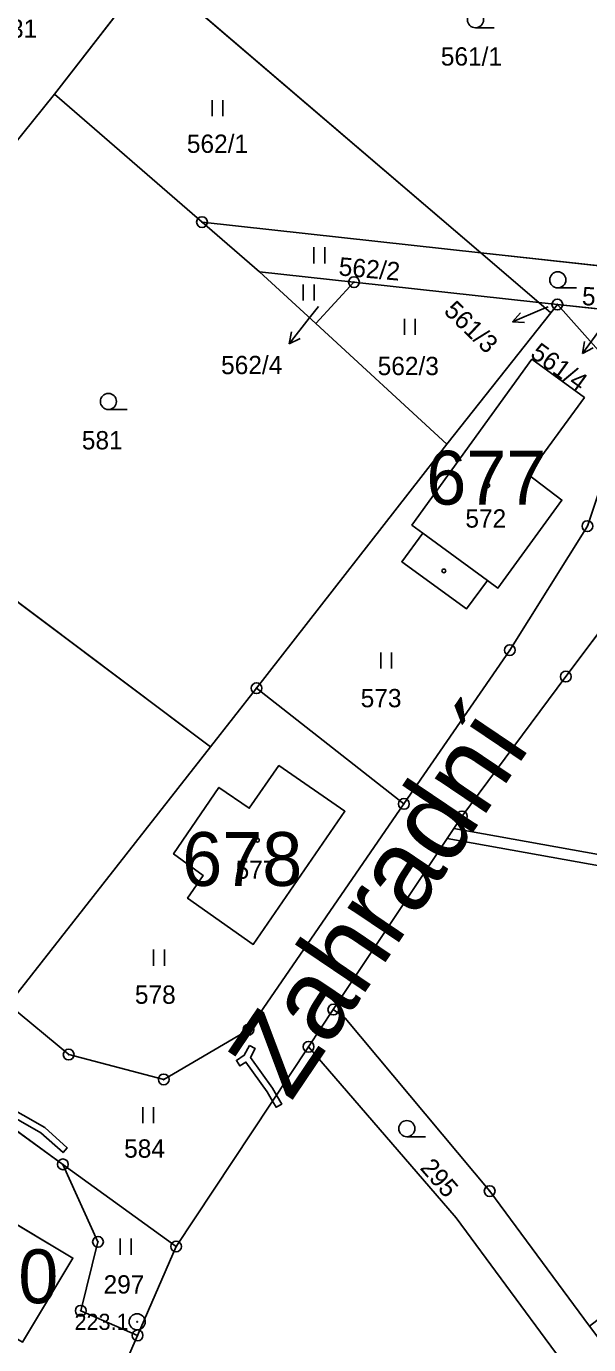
# Model space of a CAD drawing. Extents: x -689422 to -685210, y -987725 to -982160.
# Drawn here: x -687458.1 to -687405.9, y -985518.2 to -985395.8 of the extents above; entities that cross this region are included whole.
import ezdxf

# ---------------------------------------------------------------- set-up
doc = ezdxf.new("R2010")
doc.units = 0
for name, color, linetype in [('KN_Budovy', 7, 'Continuous'), ('KN_Budovy_cisla_domovni', 7, 'Continuous'), ('KN_Hranice_parcel', 7, 'Continuous'), ('KN_Hranice_parcel_vnitrni_kresba', 7, 'Continuous'), ('KN_Parcelni cisla', 7, 'Continuous'), ('KN_Parcelni cisla_sipky', 7, 'Continuous'), ('KN_Polygon parcely', 7, 'Continuous'), ('KN_Popisy_pomistni nazvy nazvy ulic', 7, 'Continuous'), ('KN_POZEMKY_TTP', 7, 'Continuous'), ('KN_POZEMKY_ZAHRADA', 7, 'Continuous'), ('KN_POZEMKY_ZASTAVENA PLOCHA', 7, 'Continuous'), ('KN_Věcná břemena k části', 7, 'Continuous'), ('KN_Značky bodu BP', 7, 'Continuous'), ('KN_Značky budov', 7, 'Continuous'), ('KN_Značky kultur', 7, 'Continuous')]:
    doc.layers.add(name, color=color, linetype=linetype)

msp = doc.modelspace()

# ---------------------------------------------------------------- linework, layer by layer
at = {"layer": 'KN_Budovy'}
for points in [[(-687406.26, -985430.25), (-687411.14, -985426.69), (-687422.3, -985442.1), (-687421.28, -985442.85), (-687415.27, -985447.24), (-687414.3, -985447.95), (-687408.36, -985439.77), (-687411.48, -985437.38)], [(-687437.42, -985468.41), (-687440.23, -985466.47), (-687444.45, -985472.64), (-687441.7, -985474.64), (-687443.14, -985476.77), (-687437.04, -985481.05), (-687428.52, -985468.68), (-687434.66, -985464.44)], [(-687462.47, -985505.02), (-687467.18, -985512.84), (-687458.47, -985518.01), (-687453.8, -985510.2)]]:
    msp.add_lwpolyline(points, close=True, dxfattribs=at)
at = {"layer": 'KN_Hranice_parcel'}
for p, q in [((-687455.52, -985402.07), (-687446.58, -985390.53)), ((-687446.58, -985390.53), (-687415.88, -985416.8)), ((-687455.52, -985402.07), (-687459.47, -985406.99)), ((-687441.8, -985413.94), (-687455.52, -985402.07)), ((-687441.8, -985413.94), (-687415.88, -985416.8)), ((-687436.47, -985418.55), (-687441.8, -985413.94)), ((-687415.88, -985416.8), (-687410.49, -985421.41)), ((-687415.88, -985416.8), (-687397.87, -985418.78)), ((-687431.22, -985423.37), (-687436.47, -985418.55)), ((-687436.47, -985418.55), (-687427.68, -985419.52)), ((-687427.68, -985419.52), (-687431.22, -985423.37)), ((-687427.68, -985419.52), (-687410.49, -985421.41)), ((-687410.49, -985421.41), (-687408.78, -985421.6)), ((-687410.49, -985421.41), (-687409.38, -985422.36)), ((-687408.78, -985421.6), (-687409.38, -985422.36)), ((-687408.78, -985421.6), (-687400.59, -985422.48)), ((-687409.38, -985422.36), (-687419.04, -985434.58)), ((-687419.04, -985434.58), (-687431.22, -985423.37)), ((-687441.01, -985462.69), (-687479.87, -985433.54)), ((-687419.04, -985434.58), (-687436.74, -985457.25)), ((-687396.09, -985440.33), (-687408, -985456.17)), ((-687436.74, -985457.25), (-687441.01, -985462.69)), ((-687436.74, -985457.25), (-687423.04, -985468)), ((-687441.01, -985462.69), (-687459.79, -985486.64)), ((-687429.6, -985487.11), (-687431.9, -985490.56)), ((-687431.9, -985490.56), (-687444.21, -985509.12)), ((-687454.73, -985501.49), (-687461.69, -985496.44)), ((-687444.21, -985509.12), (-687454.73, -985501.49)), ((-687444.21, -985509.12), (-687447.79, -985517.38)), ((-687447.79, -985517.38), (-687455.69, -985535.5))]:
    msp.add_line(p, q, dxfattribs=at)
for points in [[(-687401.75, -985429.46), (-687403.93, -985427.02), (-687408.78, -985421.6)], [(-687408.36, -985439.77), (-687411.48, -985437.38), (-687406.26, -985430.25), (-687411.14, -985426.69), (-687422.3, -985442.1), (-687421.28, -985442.85), (-687423.24, -985445.5), (-687417.24, -985449.88), (-687415.27, -985447.24), (-687414.3, -985447.95), (-687408.36, -985439.77)], [(-687423.04, -985468), (-687413.2, -985453.71), (-687405.99, -985442.19), (-687401.75, -985429.46)], [(-687408, -985456.17), (-687417.65, -985469.16), (-687429.6, -985487.11)], [(-687437.04, -985481.05), (-687428.52, -985468.68), (-687434.66, -985464.44), (-687437.42, -985468.41), (-687440.23, -985466.47), (-687444.45, -985472.64), (-687441.7, -985474.64), (-687443.14, -985476.77), (-687437.04, -985481.05)], [(-687459.79, -985486.64), (-687454.19, -985491.29), (-687445.36, -985493.6), (-687437.49, -985488.98), (-687423.04, -985468)], [(-687429.6, -985487.11), (-687428.5, -985487.9), (-687415.07, -985503.97), (-687405.79, -985516.53)], [(-687431.9, -985490.56), (-687418.2, -985506.47), (-687408.96, -985518.97), (-687397.31, -985534.42)], [(-687454.73, -985501.49), (-687451.47, -985508.69), (-687453.07, -985515.09), (-687447.79, -985517.38)], [(-687453.8, -985510.2), (-687462.47, -985505.02), (-687467.18, -985512.84), (-687458.47, -985518.01), (-687453.8, -985510.2)]]:
    msp.add_lwpolyline(points, dxfattribs=at)
at = {"layer": 'KN_Hranice_parcel_vnitrni_kresba'}
msp.add_line((-687421.28, -985442.85), (-687415.27, -985447.24), dxfattribs=at)
at = {"layer": 'KN_Parcelni cisla_sipky'}
for p, q in [((-687430.98, -985421.78), (-687431.85, -985422.88)), ((-687409.65, -985421.83), (-687410.18, -985422.04)), ((-687431.85, -985422.88), (-687433.7, -985425.24)), ((-687410.18, -985422.04), (-687412.94, -985423.21)), ((-687412.94, -985423.21), (-687412.22, -985422.36)), ((-687412.94, -985423.21), (-687411.83, -985423.28)), ((-687433.7, -985425.24), (-687433.48, -985424.15)), ((-687404.69, -985423.73), (-687406.45, -985426.16)), ((-687433.7, -985425.24), (-687432.69, -985424.76)), ((-687406.45, -985426.16), (-687406.27, -985425.05)), ((-687406.45, -985426.16), (-687405.46, -985425.64))]:
    msp.add_line(p, q, dxfattribs=at)
at = {"layer": 'KN_Polygon parcely'}
for points in [[(-687393.8, -985413.25), (-687373.64, -985385.83), (-687418.78, -985353.89), (-687433.81, -985373.74), (-687446.58, -985390.53), (-687415.88, -985416.8), (-687397.87, -985418.78)], [(-687464.66, -985385.41), (-687463.39, -985386.3), (-687467.91, -985392.52), (-687476.45, -985386.35), (-687480.43, -985392.22), (-687459.47, -985406.99), (-687455.52, -985402.07), (-687446.58, -985390.53), (-687468.26, -985375.14), (-687471.91, -985380.08), (-687470.64, -985381.04), (-687469.95, -985380.12), (-687463.97, -985384.43)], [(-687441.8, -985413.94), (-687415.88, -985416.8), (-687446.58, -985390.53), (-687455.52, -985402.07)], [(-687431.22, -985423.37), (-687436.47, -985418.55), (-687441.8, -985413.94), (-687455.52, -985402.07), (-687459.47, -985406.99), (-687463.86, -985412.78), (-687472.12, -985423.68), (-687479.87, -985433.54), (-687441.01, -985462.69), (-687436.74, -985457.25), (-687419.04, -985434.58)], [(-687427.68, -985419.52), (-687410.49, -985421.41), (-687415.88, -985416.8), (-687441.8, -985413.94), (-687436.47, -985418.55)], [(-687410.49, -985421.41), (-687408.78, -985421.6), (-687400.59, -985422.48), (-687400.29, -985422.68), (-687400.06, -985422.95), (-687399.93, -985423.21), (-687399.86, -985423.57), (-687399.88, -985423.92), (-687400.01, -985424.26), (-687393.16, -985417.25), (-687393.77, -985417.74), (-687394.43, -985418.15), (-687394.8, -985418.34), (-687395.53, -985418.61), (-687396.29, -985418.79), (-687397.07, -985418.87), (-687397.87, -985418.78), (-687415.88, -985416.8)], [(-687436.47, -985418.55), (-687431.22, -985423.37), (-687427.68, -985419.52)], [(-687431.22, -985423.37), (-687419.04, -985434.58), (-687409.38, -985422.36), (-687410.49, -985421.41), (-687427.68, -985419.52)], [(-687436.74, -985457.25), (-687423.04, -985468), (-687413.2, -985453.71), (-687405.99, -985442.19), (-687401.75, -985429.46), (-687403.93, -985427.02), (-687408.78, -985421.6), (-687409.38, -985422.36), (-687419.04, -985434.58)], [(-687409.38, -985422.36), (-687408.78, -985421.6), (-687410.49, -985421.41)], [(-687401.75, -985429.46), (-687400.01, -985424.26), (-687399.88, -985423.92), (-687399.85, -985423.57), (-687399.91, -985423.28), (-687400.06, -985422.95), (-687400.29, -985422.68), (-687400.59, -985422.48), (-687408.78, -985421.6), (-687403.93, -985427.02)], [(-687408.36, -985439.77), (-687411.48, -985437.38), (-687406.26, -985430.25), (-687411.14, -985426.69), (-687422.3, -985442.1), (-687421.28, -985442.85), (-687423.24, -985445.5), (-687417.24, -985449.88), (-687415.27, -985447.24), (-687414.3, -985447.95)], [(-687408.36, -985439.77), (-687414.3, -985447.95), (-687415.27, -985447.24), (-687417.24, -985449.88), (-687423.24, -985445.5), (-687421.28, -985442.85), (-687422.3, -985442.1), (-687411.14, -985426.69), (-687406.26, -985430.25), (-687411.48, -985437.38)], [(-687401.75, -985429.46), (-687405.99, -985442.19), (-687413.2, -985453.71), (-687423.04, -985468), (-687437.49, -985488.98), (-687445.36, -985493.6), (-687454.19, -985491.29), (-687459.79, -985486.64), (-687466.58, -985491.4), (-687461.69, -985496.44), (-687454.73, -985501.49), (-687444.21, -985509.12), (-687431.9, -985490.56), (-687429.6, -985487.11), (-687417.65, -985469.16), (-687408, -985456.17), (-687396.09, -985440.33), (-687394.23, -985437.85), (-687395.37, -985436.66), (-687397.6, -985433.22)], [(-687485.04, -985440.11), (-687500.22, -985460.7), (-687481.09, -985476.44), (-687466.58, -985491.4), (-687459.79, -985486.64), (-687441.01, -985462.69), (-687479.87, -985433.54)], [(-687417.65, -985469.16), (-687429.6, -985487.11), (-687428.5, -985487.9), (-687415.07, -985503.97), (-687405.79, -985516.53), (-687363.85, -985484.21), (-687396.09, -985440.33), (-687408, -985456.17)], [(-687441.01, -985462.69), (-687459.79, -985486.64), (-687454.19, -985491.29), (-687445.36, -985493.6), (-687437.49, -985488.98), (-687423.04, -985468), (-687436.74, -985457.25)], [(-687437.04, -985481.05), (-687428.52, -985468.68), (-687434.66, -985464.44), (-687437.42, -985468.41), (-687440.23, -985466.47), (-687444.45, -985472.64), (-687441.7, -985474.64), (-687443.14, -985476.77)], [(-687437.04, -985481.05), (-687443.14, -985476.77), (-687441.7, -985474.64), (-687444.45, -985472.64), (-687440.23, -985466.47), (-687437.42, -985468.41), (-687434.66, -985464.44), (-687428.52, -985468.68)], [(-687408.96, -985518.97), (-687397.31, -985534.42), (-687393.86, -985532.4), (-687405.79, -985516.53), (-687415.07, -985503.97), (-687428.5, -985487.9), (-687429.6, -985487.11), (-687431.9, -985490.56), (-687418.2, -985506.47)], [(-687444.21, -985509.12), (-687447.79, -985517.38), (-687455.69, -985535.5), (-687424.38, -985575.84), (-687422.72, -985574.51), (-687402.57, -985558.37), (-687388.06, -985546.75), (-687397.31, -985534.42), (-687408.96, -985518.97), (-687418.2, -985506.47), (-687431.9, -985490.56)], [(-687477.26, -985523.61), (-687471.05, -985534.59), (-687470.53, -985543.32), (-687463.89, -985552.4), (-687455.69, -985535.5), (-687447.79, -985517.38), (-687453.07, -985515.09), (-687451.47, -985508.69), (-687454.73, -985501.49), (-687461.69, -985496.44)], [(-687453.07, -985515.09), (-687447.79, -985517.38), (-687444.21, -985509.12), (-687454.73, -985501.49), (-687451.47, -985508.69)], [(-687453.8, -985510.2), (-687462.47, -985505.02), (-687467.18, -985512.84), (-687458.47, -985518.01)], [(-687453.8, -985510.2), (-687458.47, -985518.01), (-687467.18, -985512.84), (-687462.47, -985505.02)]]:
    msp.add_lwpolyline(points, close=True, dxfattribs=at)
at = {"layer": 'KN_POZEMKY_TTP'}
for p, q in [((-687455.52, -985402.07), (-687446.58, -985390.53)), ((-687446.58, -985390.53), (-687415.88, -985416.8)), ((-687441.8, -985413.94), (-687455.52, -985402.07)), ((-687415.88, -985416.8), (-687441.8, -985413.94)), ((-687441.8, -985413.94), (-687415.88, -985416.8)), ((-687436.47, -985418.55), (-687441.8, -985413.94)), ((-687415.88, -985416.8), (-687410.49, -985421.41)), ((-687427.68, -985419.52), (-687436.47, -985418.55)), ((-687431.22, -985423.37), (-687436.47, -985418.55)), ((-687436.47, -985418.55), (-687427.68, -985419.52)), ((-687431.22, -985423.37), (-687427.68, -985419.52)), ((-687427.68, -985419.52), (-687431.22, -985423.37)), ((-687410.49, -985421.41), (-687427.68, -985419.52)), ((-687427.68, -985419.52), (-687410.49, -985421.41)), ((-687410.49, -985421.41), (-687409.38, -985422.36)), ((-687409.38, -985422.36), (-687408.78, -985421.6)), ((-687408.78, -985421.6), (-687403.93, -985427.02)), ((-687409.38, -985422.36), (-687419.04, -985434.58)), ((-687419.04, -985434.58), (-687409.38, -985422.36)), ((-687419.04, -985434.58), (-687431.22, -985423.37)), ((-687411.14, -985426.69), (-687422.3, -985442.1)), ((-687406.26, -985430.25), (-687411.14, -985426.69)), ((-687411.48, -985437.38), (-687406.26, -985430.25)), ((-687401.75, -985429.46), (-687405.99, -985442.19)), ((-687405.99, -985442.19), (-687401.75, -985429.46)), ((-687436.74, -985457.25), (-687419.04, -985434.58)), ((-687408.36, -985439.77), (-687411.48, -985437.38)), ((-687414.3, -985447.95), (-687408.36, -985439.77)), ((-687396.09, -985440.33), (-687408, -985456.17)), ((-687422.3, -985442.1), (-687421.28, -985442.85)), ((-687405.99, -985442.19), (-687413.2, -985453.71)), ((-687413.2, -985453.71), (-687405.99, -985442.19)), ((-687421.28, -985442.85), (-687423.24, -985445.5)), ((-687423.24, -985445.5), (-687417.24, -985449.88)), ((-687417.24, -985449.88), (-687415.27, -985447.24)), ((-687415.27, -985447.24), (-687414.3, -985447.95)), ((-687413.2, -985453.71), (-687423.04, -985468)), ((-687423.04, -985468), (-687413.2, -985453.71)), ((-687408, -985456.17), (-687417.65, -985469.16)), ((-687441.01, -985462.69), (-687436.74, -985457.25)), ((-687436.74, -985457.25), (-687423.04, -985468)), ((-687423.04, -985468), (-687436.74, -985457.25)), ((-687459.79, -985486.64), (-687441.01, -985462.69)), ((-687434.66, -985464.44), (-687437.42, -985468.41)), ((-687428.52, -985468.68), (-687434.66, -985464.44)), ((-687440.23, -985466.47), (-687444.45, -985472.64)), ((-687437.42, -985468.41), (-687440.23, -985466.47)), ((-687423.04, -985468), (-687437.49, -985488.98)), ((-687437.49, -985488.98), (-687423.04, -985468)), ((-687437.04, -985481.05), (-687428.52, -985468.68)), ((-687417.65, -985469.16), (-687429.6, -985487.11)), ((-687444.45, -985472.64), (-687441.7, -985474.64)), ((-687441.7, -985474.64), (-687443.14, -985476.77)), ((-687443.14, -985476.77), (-687437.04, -985481.05)), ((-687454.19, -985491.29), (-687459.79, -985486.64)), ((-687459.79, -985486.64), (-687454.19, -985491.29)), ((-687429.6, -985487.11), (-687431.9, -985490.56)), ((-687437.49, -985488.98), (-687445.36, -985493.6)), ((-687445.36, -985493.6), (-687437.49, -985488.98)), ((-687444.21, -985509.12), (-687431.9, -985490.56)), ((-687431.9, -985490.56), (-687444.21, -985509.12)), ((-687431.9, -985490.56), (-687418.2, -985506.47)), ((-687445.36, -985493.6), (-687454.19, -985491.29)), ((-687454.19, -985491.29), (-687445.36, -985493.6)), ((-687454.73, -985501.49), (-687461.69, -985496.44)), ((-687461.69, -985496.44), (-687454.73, -985501.49)), ((-687444.21, -985509.12), (-687454.73, -985501.49)), ((-687454.73, -985501.49), (-687451.47, -985508.69)), ((-687454.73, -985501.49), (-687444.21, -985509.12)), ((-687451.47, -985508.69), (-687454.73, -985501.49)), ((-687453.8, -985510.2), (-687462.47, -985505.02)), ((-687418.2, -985506.47), (-687408.96, -985518.97)), ((-687451.47, -985508.69), (-687453.07, -985515.09)), ((-687453.07, -985515.09), (-687451.47, -985508.69)), ((-687447.79, -985517.38), (-687444.21, -985509.12)), ((-687444.21, -985509.12), (-687447.79, -985517.38)), ((-687458.47, -985518.01), (-687453.8, -985510.2)), ((-687453.07, -985515.09), (-687447.79, -985517.38)), ((-687447.79, -985517.38), (-687453.07, -985515.09)), ((-687455.69, -985535.5), (-687447.79, -985517.38)), ((-687447.79, -985517.38), (-687455.69, -985535.5))]:
    msp.add_line(p, q, dxfattribs=at)
at = {"layer": 'KN_POZEMKY_ZAHRADA'}
for p, q in [((-687446.58, -985390.53), (-687455.52, -985402.07)), ((-687415.88, -985416.8), (-687446.58, -985390.53)), ((-687459.47, -985406.99), (-687455.52, -985402.07)), ((-687455.52, -985402.07), (-687459.47, -985406.99)), ((-687455.52, -985402.07), (-687441.8, -985413.94)), ((-687441.8, -985413.94), (-687436.47, -985418.55)), ((-687397.87, -985418.78), (-687415.88, -985416.8)), ((-687410.49, -985421.41), (-687415.88, -985416.8)), ((-687415.88, -985416.8), (-687397.87, -985418.78)), ((-687436.47, -985418.55), (-687431.22, -985423.37)), ((-687410.49, -985421.41), (-687408.78, -985421.6)), ((-687409.38, -985422.36), (-687410.49, -985421.41)), ((-687408.78, -985421.6), (-687410.49, -985421.41)), ((-687408.78, -985421.6), (-687409.38, -985422.36)), ((-687400.59, -985422.48), (-687408.78, -985421.6)), ((-687408.78, -985421.6), (-687400.59, -985422.48)), ((-687403.93, -985427.02), (-687408.78, -985421.6)), ((-687431.22, -985423.37), (-687419.04, -985434.58)), ((-687441.01, -985462.69), (-687479.87, -985433.54)), ((-687479.87, -985433.54), (-687441.01, -985462.69)), ((-687419.04, -985434.58), (-687436.74, -985457.25)), ((-687408, -985456.17), (-687396.09, -985440.33)), ((-687417.65, -985469.16), (-687408, -985456.17)), ((-687436.74, -985457.25), (-687441.01, -985462.69)), ((-687441.01, -985462.69), (-687459.79, -985486.64)), ((-687429.6, -985487.11), (-687417.65, -985469.16)), ((-687431.9, -985490.56), (-687429.6, -985487.11)), ((-687429.6, -985487.11), (-687428.5, -985487.9)), ((-687428.5, -985487.9), (-687429.6, -985487.11)), ((-687428.5, -985487.9), (-687415.07, -985503.97)), ((-687415.07, -985503.97), (-687428.5, -985487.9)), ((-687418.2, -985506.47), (-687431.9, -985490.56)), ((-687415.07, -985503.97), (-687405.79, -985516.53)), ((-687405.79, -985516.53), (-687415.07, -985503.97)), ((-687408.96, -985518.97), (-687418.2, -985506.47))]:
    msp.add_line(p, q, dxfattribs=at)
at = {"layer": 'KN_POZEMKY_ZASTAVENA PLOCHA'}
for p, q in [((-687422.3, -985442.1), (-687411.14, -985426.69)), ((-687411.14, -985426.69), (-687406.26, -985430.25)), ((-687406.26, -985430.25), (-687411.48, -985437.38)), ((-687411.48, -985437.38), (-687408.36, -985439.77)), ((-687408.36, -985439.77), (-687414.3, -985447.95)), ((-687421.28, -985442.85), (-687422.3, -985442.1)), ((-687423.24, -985445.5), (-687421.28, -985442.85)), ((-687417.24, -985449.88), (-687423.24, -985445.5)), ((-687415.27, -985447.24), (-687417.24, -985449.88)), ((-687414.3, -985447.95), (-687415.27, -985447.24)), ((-687437.42, -985468.41), (-687434.66, -985464.44)), ((-687434.66, -985464.44), (-687428.52, -985468.68)), ((-687444.45, -985472.64), (-687440.23, -985466.47)), ((-687440.23, -985466.47), (-687437.42, -985468.41)), ((-687428.52, -985468.68), (-687437.04, -985481.05)), ((-687441.7, -985474.64), (-687444.45, -985472.64)), ((-687443.14, -985476.77), (-687441.7, -985474.64)), ((-687437.04, -985481.05), (-687443.14, -985476.77)), ((-687462.47, -985505.02), (-687453.8, -985510.2)), ((-687453.8, -985510.2), (-687458.47, -985518.01))]:
    msp.add_line(p, q, dxfattribs=at)
at = {"layer": 'KN_Věcná břemena k části'}
for points in [[(-687418.41, -985470.3), (-687419.02, -985471.21), (-687398.48, -985474.89), (-687381.6, -985497.85), (-687380.81, -985497.24), (-687397.91, -985473.97)], [(-687437.38, -985490.45), (-687437.87, -985491.36), (-687438.61, -985491.84), (-687438.28, -985492.35), (-687437.72, -985491.98), (-687435.76, -985494.74), (-687435.25, -985495.62), (-687434.88, -985495.06), (-687435.26, -985494.42), (-687437.29, -985491.55), (-687436.85, -985490.74)], [(-687434.88, -985495.06), (-687435.25, -985495.62), (-687434.92, -985496.19), (-687434.4, -985495.89)], [(-687462.19, -985495.93), (-687461.69, -985496.44), (-687460.58, -985496.38), (-687456.78, -985498.55), (-687454.72, -985500.4), (-687454.32, -985499.96), (-687456.42, -985498.07), (-687460.42, -985495.78), (-687462.13, -985495.82)]]:
    msp.add_lwpolyline(points, close=True, dxfattribs=at)
at = {"layer": 'KN_Značky bodu BP'}
for centre, radius in [((-687441.8, -985413.94), 0.5), ((-687441.8, -985413.94), 0.0303), ((-687427.68, -985419.52), 0.5), ((-687427.68, -985419.52), 0.0303), ((-687408.78, -985421.6), 0.5), ((-687408.78, -985421.6), 0.0303), ((-687405.99, -985442.19), 0.5), ((-687405.99, -985442.19), 0.0303), ((-687413.2, -985453.71), 0.5), ((-687413.2, -985453.71), 0.0303), ((-687408, -985456.17), 0.5), ((-687408, -985456.17), 0.0303), ((-687436.74, -985457.25), 0.5), ((-687436.74, -985457.25), 0.0303), ((-687423.04, -985468), 0.5), ((-687423.04, -985468), 0.0303), ((-687417.65, -985469.16), 0.5), ((-687417.65, -985469.16), 0.0303), ((-687429.6, -985487.11), 0.5), ((-687429.6, -985487.11), 0.0303), ((-687437.49, -985488.98), 0.5), ((-687437.49, -985488.98), 0.0303), ((-687431.9, -985490.56), 0.5), ((-687431.9, -985490.56), 0.0303), ((-687454.19, -985491.29), 0.5), ((-687454.19, -985491.29), 0.0303), ((-687445.36, -985493.6), 0.5), ((-687445.36, -985493.6), 0.0303), ((-687454.73, -985501.49), 0.5), ((-687454.73, -985501.49), 0.0303), ((-687415.07, -985503.97), 0.5), ((-687415.07, -985503.97), 0.0303), ((-687451.47, -985508.69), 0.5), ((-687451.47, -985508.69), 0.0303), ((-687444.21, -985509.12), 0.5), ((-687444.21, -985509.12), 0.0303), ((-687453.07, -985515.09), 0.5), ((-687453.07, -985515.09), 0.0303), ((-687447.83, -985516.12), 0.75), ((-687447.83, -985516.12), 0.03), ((-687447.79, -985517.38), 0.5), ((-687447.79, -985517.38), 0.0303)]:
    msp.add_circle(centre, radius, dxfattribs=at)
at = {"layer": 'KN_Značky budov'}
for centre in [(-687415.25, -985438.43), (-687419.33, -985446.35), (-687436.66, -985471.37)]:
    msp.add_circle(centre, 0.175, dxfattribs=at)
at = {"layer": 'KN_Značky kultur'}
for p, q in [((-687416.39, -985395.89), (-687414.64, -985395.89)), ((-687440.87, -985404.11), (-687440.87, -985402.61)), ((-687439.87, -985404.11), (-687439.87, -985402.61)), ((-687431.4, -985417.78), (-687431.4, -985416.28)), ((-687430.4, -985417.78), (-687430.4, -985416.28)), ((-687432.39, -985421.24), (-687432.39, -985419.74)), ((-687431.39, -985421.24), (-687431.39, -985419.74)), ((-687408.74, -985420.06), (-687406.99, -985420.06)), ((-687423, -985424.43), (-687423, -985422.93)), ((-687422, -985424.43), (-687422, -985422.93)), ((-687450.5, -985431.36), (-687448.75, -985431.36)), ((-687425.18, -985455.42), (-687425.18, -985453.92)), ((-687424.18, -985455.42), (-687424.18, -985453.92)), ((-687446.3, -985483.03), (-687446.3, -985481.53)), ((-687445.3, -985483.03), (-687445.3, -985481.53)), ((-687447.3, -985497.67), (-687447.3, -985496.17)), ((-687446.3, -985497.67), (-687446.3, -985496.17)), ((-687422.77, -985498.92), (-687421.02, -985498.92)), ((-687449.4, -985509.89), (-687449.4, -985508.39)), ((-687448.4, -985509.89), (-687448.4, -985508.39))]:
    msp.add_line(p, q, dxfattribs=at)
for centre in [(-687416.39, -985395.14), (-687408.74, -985419.31), (-687450.5, -985430.61), (-687422.77, -985498.17)]:
    msp.add_circle(centre, 0.75, dxfattribs=at)

# ---------------------------------------------------------------- texts
at = {"layer": 'KN_Budovy_cisla_domovni'}
for s, p in [('677', (-687420.96, -985440.19)), ('678', (-687443.64, -985475.62)), ('680', (-687466.31, -985514.39))]:
    msp.add_text(s, height=5, dxfattribs=at).set_placement(p)
at = {"layer": 'KN_Parcelni cisla'}
for s, p in [('931', (-687460.91, -985396.82)), ('561/1', (-687419.61, -985399.4)), ('562/1', (-687443.21, -985407.51)), ('562/4', (-687440.03, -985428.07)), ('562/3', (-687425.48, -985428.16)), ('581', (-687452.97, -985435.06)), ('572', (-687417.33, -985442.33)), ('573', (-687427.06, -985459.02)), ('577', (-687438.68, -985474.96)), ('578', (-687448.04, -985486.57)), ('584', (-687449.04, -985500.87)), ('297', (-687450.95, -985513.49))]:
    msp.add_text(s, height=1.7, dxfattribs=at).set_placement(p)
for s, rotation, p in [('562/2', 355, (-687429.15, -985418.89)), ('561/2', 357, (-687406.53, -985421.65)), ('561/3', 316, (-687419.42, -985422.31)), ('561/4', 324, (-687411.4, -985426.41)), ('295', 311, (-687421.62, -985501.86))]:
    msp.add_text(s, height=1.7, rotation=rotation, dxfattribs=at).set_placement(p)
at = {"layer": 'KN_Popisy_pomistni nazvy nazvy ulic'}
msp.add_text('Zahradní', height=7.5, rotation=56, dxfattribs=at).set_placement((-687433.55, -985495.76))
at = {"layer": 'KN_Značky bodu BP'}
msp.add_text('223.1', height=1.5, dxfattribs=at).set_placement((-687453.65, -985516.87))

doc.saveas('drawing.dxf')
